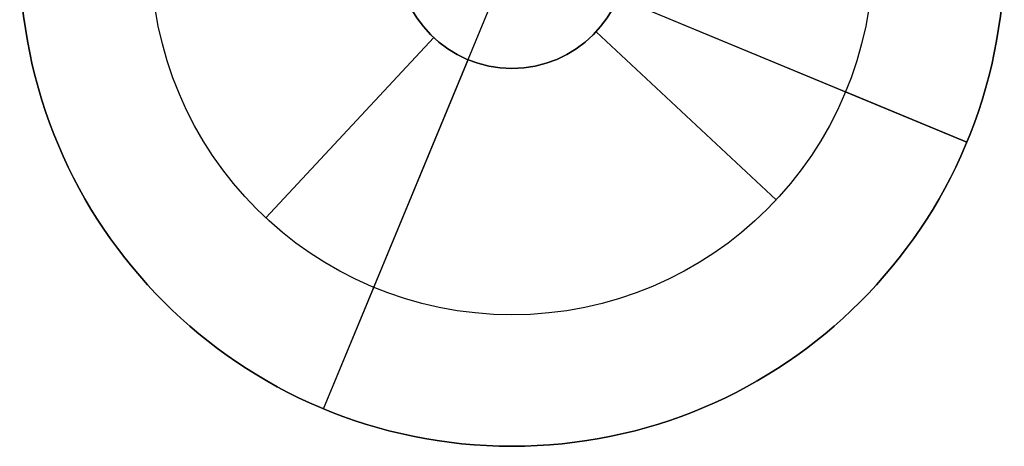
# Model space of a CAD drawing. Extents: x -3378 to 3007, y -425 to 173.
# Tile 273 of 396: x 1060 to 1090, y -294 to -281. Entities that reach past the tile are written whole.
import ezdxf

# ---------------------------------------------------------------- set-up
doc = ezdxf.new("R2010")
doc.units = 0
doc.layers.add('PREDEFINITO', color=7, linetype='CONTINUOUS')

msp = doc.modelspace()

# ---------------------------------------------------------------- linework, layer by layer
at = {"layer": 'PREDEFINITO'}
for p, q in [((1068.802, -292.932, 1255), (1080.282, -265.216, 1255)), ((1068.802, -292.932, 3155), (1080.282, -265.216, 3155)), ((1060.684, -273.334, 1255), (1088.4, -284.815, 1255)), ((1060.684, -273.334, 3155), (1088.4, -284.815, 3155)), ((1088.4, -284.815, 3155), (1077.776, -280.414, 3155)), ((1088.4, -284.815, 1255), (1077.776, -280.414, 1255)), ((1067.042, -287.121, 3171), (1072.156, -281.635, 3171)), ((1067.042, -287.121, 1239), (1072.156, -281.635, 1239)), ((1082.589, -286.574, 3171), (1077.103, -281.461, 3171)), ((1082.589, -286.574, 1239), (1077.103, -281.461, 1239)), ((1076.001, -282.256, 3155), (1076.001, -282.256, 3171)), ((1076.001, -282.256, 1255), (1076.001, -282.256, 1239)), ((1068.802, -292.932, 3155), (1073.203, -282.308, 3155)), ((1068.802, -292.932, 1255), (1073.203, -282.308, 1255)), ((1088.4, -284.815, 3175), (1084.705, -283.284, 3175)), ((1088.4, -284.815, 1235), (1084.705, -283.284, 1235)), ((1088.4, -284.815, 1255), (1088.4, -284.815, 3155)), ((1088.4, -284.815, 3155), (1088.4, -284.815, 3175)), ((1088.4, -284.815, 1255), (1088.4, -284.815, 1235)), ((1082.589, -286.574, 3175), (1082.589, -286.574, 3171)), ((1082.589, -286.574, 1235), (1082.589, -286.574, 1239)), ((1067.042, -287.121, 3175), (1067.042, -287.121, 3171)), ((1067.042, -287.121, 1235), (1067.042, -287.121, 1239)), ((1068.802, -292.932, 3175), (1070.333, -289.237, 3175)), ((1068.802, -292.932, 1235), (1070.333, -289.237, 1235)), ((1068.802, -292.932, 1255), (1068.802, -292.932, 3155)), ((1068.802, -292.932, 3155), (1068.802, -292.932, 3175)), ((1068.802, -292.932, 1255), (1068.802, -292.932, 1235))]:
    msp.add_line(p, q, dxfattribs=at)
for centre, radius in [((1074.542, -279.074, 1255), 15), ((1074.542, -279.074, 3155), 15), ((1074.542, -279.074, 2205), 15), ((1074.542, -279.074, 3175), 11), ((1074.542, -279.074, 3171), 11), ((1074.542, -279.074, 3173), 11), ((1074.542, -279.074, 1235), 11), ((1074.542, -279.074, 1239), 11), ((1074.542, -279.074, 1237), 11), ((1074.542, -279.074, 3155), 3.5), ((1074.542, -279.074, 1255), 3.5)]:
    msp.add_circle(centre, radius, dxfattribs=at)
at = {"layer": 'PREDEFINITO', "extrusion": (1.98052e-14, 8.20358e-15, -1)}
for centre in [(-1074.542, -279.074, -3155), (-1074.542, -279.074, -3175), (-1074.542, -279.074, -3165)]:
    msp.add_circle(centre, 15, dxfattribs=at)
at = {"layer": 'PREDEFINITO', "extrusion": (-1.98052e-14, -8.20358e-15, -1)}
for centre in [(-1074.542, -279.074, -1255), (-1074.542, -279.074, -1235), (-1074.542, -279.074, -1245)]:
    msp.add_circle(centre, 15, dxfattribs=at)
at = {"layer": 'PREDEFINITO', "extrusion": (0, 0, -1)}
for centre in [(-1074.542, -279.074, -3171), (-1074.542, -279.074, -3163), (-1074.542, -279.074, -1239), (-1074.542, -279.074, -1247)]:
    msp.add_circle(centre, 3.5, dxfattribs=at)

doc.saveas('drawing.dxf')
